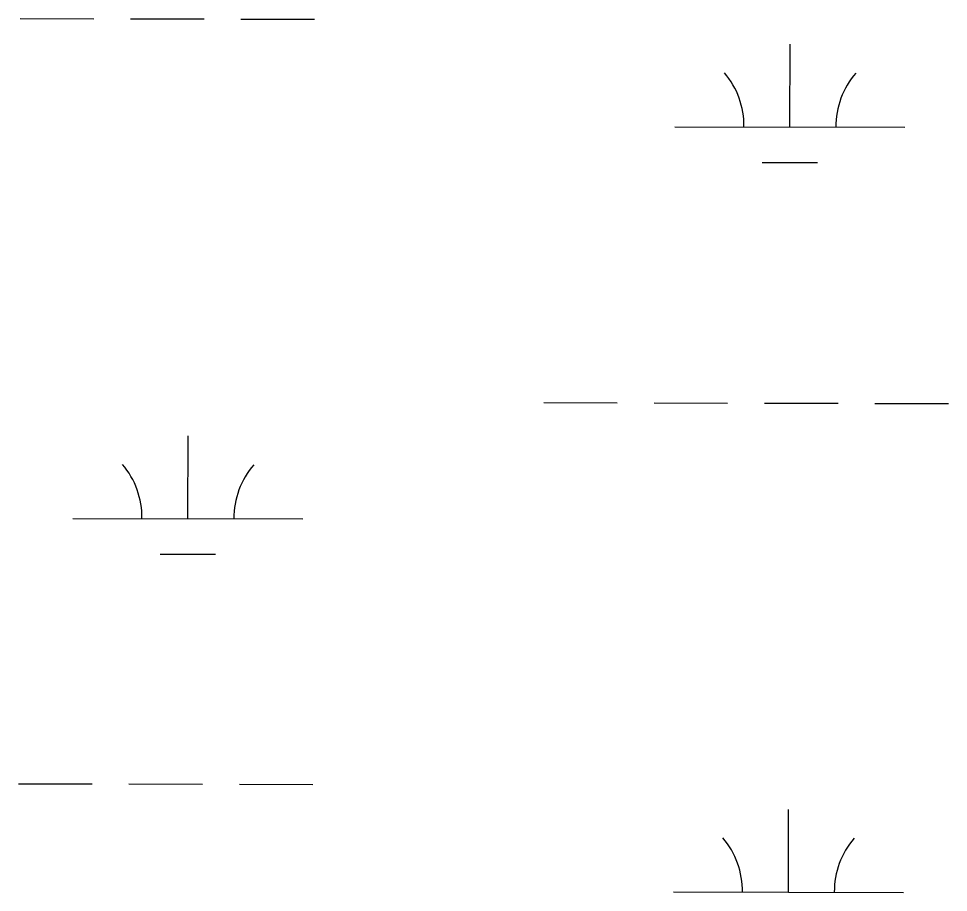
# Model space of a CAD drawing. Extents: x 3219052 to 3256913, y 800770 to 826146.
# Drawn here: x 3236700.8 to 3237105.2, y 823509.2 to 823889.1 of the extents above; entities that cross this region are included whole.
import ezdxf

# ---------------------------------------------------------------- set-up
doc = ezdxf.new("R2010")
doc.units = 0
doc.layers.add('V-WETL-SWMP', color=7, linetype='Continuous')

msp = doc.modelspace()

# ---------------------------------------------------------------- linework, layer by layer
at = {"layer": 'V-WETL-SWMP'}
for p, q in [((3236701.51, 823889.13), (3236733.51, 823889.06)), ((3236749.51, 823889.03), (3236781.51, 823888.96)), ((3236797.51, 823888.93), (3236829.51, 823888.86)), ((3237036.26, 823842), (3237036.33, 823878)), ((3236986.26, 823842.1), (3237086.26, 823841.89)), ((3237024.22, 823826.59), (3237048.22, 823826.54)), ((3236929.16, 823722.15), (3236961.16, 823722.08)), ((3236977.16, 823722.05), (3237009.16, 823721.98)), ((3237025.16, 823721.95), (3237057.16, 823721.88)), ((3237073.16, 823721.85), (3237105.16, 823721.78)), ((3236774.46, 823671.73), (3236774.54, 823707.73)), ((3236724.46, 823671.84), (3236824.46, 823671.63)), ((3236762.43, 823656.33), (3236786.43, 823656.28)), ((3236700.81, 823556.46), (3236732.81, 823556.39)), ((3236748.81, 823556.36), (3236780.81, 823556.29)), ((3236796.81, 823556.25), (3236828.81, 823556.19)), ((3237035.56, 823509.32), (3237035.63, 823545.32)), ((3236985.56, 823509.43), (3237085.56, 823509.22))]:
    msp.add_line(p, q, dxfattribs=at)
for centre, start, end in [((3236981.01, 823842.59), 359.1081, 40.6518), ((3237091.5, 823842.36), 139.1081, 180.6517), ((3236719.22, 823672.32), 359.1081, 40.6518), ((3236829.71, 823672.09), 139.1081, 180.6517), ((3236980.32, 823509.91), 359.1081, 40.6518), ((3237090.8, 823509.68), 139.1081, 180.6517)]:
    msp.add_arc(centre, 35.25, start, end, dxfattribs=at)

doc.saveas('drawing.dxf')
